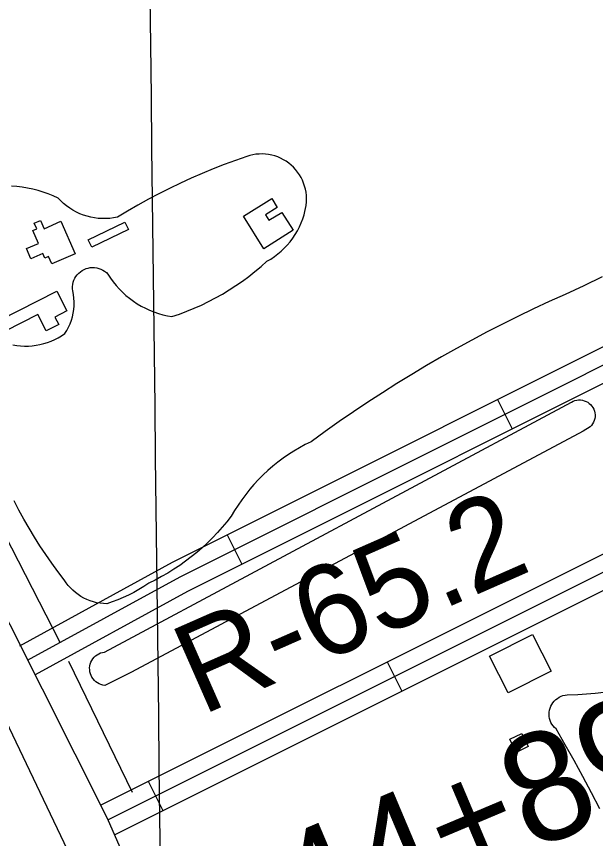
# Model space of a CAD drawing. Extents: x 3684037 to 3722149, y 433263 to 459021.
# Drawn here: x 3709199 to 3709731, y 446998 to 447753 of the extents above; entities that cross this region are included whole.
import ezdxf

# ---------------------------------------------------------------- set-up
doc = ezdxf.new("R2010")
doc.units = 0
for name, color, linetype in [('V-BLDG-OTLN', 7, 'Continuous'), ('V-GRID-MAJR', 7, 'Continuous'), ('V-LEVE-TOET', 7, 'Continuous'), ('V-RIVR-EDGE', 7, 'Continuous'), ('V-RIVR-RANG-IDEN', 7, 'Continuous'), ('V-ROAD-CNTR', 7, 'Continuous'), ('V-SITE-VEGE', 7, 'Continuous'), ('V-SURV-IDEN', 7, 'Continuous'), ('V-TOPO-SHOR', 7, 'Continuous')]:
    doc.layers.add(name, color=color, linetype=linetype)

msp = doc.modelspace()

# ---------------------------------------------------------------- linework, layer by layer
at = {"layer": 'V-BLDG-OTLN'}
for points in [[(3709453.39, 447556.96), (3709426.34, 447540.08), (3709407.75, 447569.85), (3709433.79, 447586.1), (3709438.84, 447578.02), (3709428.02, 447571.28), (3709431.22, 447566.16), (3709443.13, 447573.41)], [(3709240.33, 447565.24), (3709253.42, 447535.5), (3709231.99, 447526.07), (3709228.92, 447533.02), (3709225.43, 447531.48), (3709223.61, 447535.61), (3709212.83, 447530.86), (3709208.72, 447540.19), (3709219.64, 447545), (3709214.5, 447556.66), (3709218.1, 447558.25), (3709215.81, 447563.43), (3709221.48, 447565.92), (3709224.79, 447558.4)], [(3709302.44, 447557.69), (3709268.7, 447541.43), (3709265.36, 447548.36), (3709298.85, 447564.49)], [(3709184.06, 447474.52), (3709236.42, 447501.17), (3709245.72, 447482.9), (3709234.78, 447477.34), (3709238.27, 447470.47), (3709226.84, 447464.65), (3709219.25, 447479.57), (3709189.25, 447464.31)], [(3709690.04, 447152.16), (3709650.67, 447132.16), (3709633.52, 447165.9), (3709672.89, 447185.91)], [(3709663.14, 447094.94), (3709668.95, 447082.87), (3709658.02, 447077.61), (3709652.21, 447089.67)]]:
    msp.add_lwpolyline(points, close=True, dxfattribs=at)
at = {"layer": 'V-GRID-MAJR'}
msp.add_spline([(3709426.74, 438923.75), (3709355.37, 444981.09), (3709283.97, 451041.51), (3709212.57, 457101.93), (3709212.53, 457105.01)], degree=3, dxfattribs=at)
at = {"layer": 'V-LEVE-TOET'}
msp.add_lwpolyline([(3708896.57, 447697.44), (3708913.29, 447661.67), (3708930.21, 447626), (3708947.34, 447590.43), (3708964.66, 447554.95), (3708982.18, 447519.57), (3708999.9, 447484.29), (3709017.81, 447449.11), (3709035.93, 447414.03), (3709051.45, 447380.97), (3709067.17, 447348.01), (3709083.1, 447315.15), (3709099.24, 447282.39), (3709115.57, 447249.73), (3709132.11, 447217.17), (3709148.85, 447184.71), (3709165.79, 447152.36), (3709182.94, 447120.11), (3709230.38, 447021.23), (3709277.53, 446922.21)], dxfattribs=at)
at = {"layer": 'V-RIVR-EDGE'}
for points in [[(3707057.63, 450460), (3707081.52, 450431), (3707105.39, 450392.51), (3707125.2, 450359), (3707163.49, 450300.12), (3707183.76, 450270.23), (3707206.7, 450223.15), (3707227.4, 450181.5), (3707252.17, 450142.1), (3707265.67, 450117.2), (3707275.12, 450098.64), (3707318.38, 450037.94), (3707353.07, 449985.41), (3707385.06, 449939.66), (3707406.23, 449908.41), (3707430.1, 449871.27), (3707455.78, 449833.68), (3707495.45, 449785.2), (3707517.08, 449753.49), (3707534.2, 449727.23), (3707562.13, 449687.82), (3707582.83, 449647.07), (3707592.72, 449623.99), (3707603.99, 449607.68), (3707632.37, 449565.11), (3707692.27, 449470.46), (3707727.83, 449403.91), (3707751.67, 449355.47), (3707768.33, 449325.13), (3707817.4, 449240), (3707854.79, 449182.03), (3707880.91, 449141.73), (3707898.94, 449116.36), (3707960.23, 449034.82), (3707990.86, 448990.44), (3708021.04, 448942.43), (3708046.24, 448893.54), (3708087.2, 448819.73), (3708107.48, 448788.94), (3708130.45, 448754.06), (3708144.4, 448727.8), (3708155.18, 448700.19), (3708176.37, 448674.82), (3708204.31, 448634.06), (3708224.57, 448599.19), (3708242.58, 448567.5), (3708259.67, 448533.09), (3708300.54, 448421.76), (3708313.13, 448390.98), (3708333.36, 448345.26), (3708350.46, 448310.4), (3708400.43, 448222.56), (3708436, 448162.79), (3708462.58, 448121.12), (3708493.64, 448064.07), (3708520.62, 448004.32), (3708547.17, 447952.26), (3708560.65, 447921.03), (3708599.29, 447820.1), (3708618.62, 447774.38), (3708636.6, 447732.29), (3708686.04, 447611.44), (3708708.97, 447557.58), (3708728.76, 447517.74), (3708790.87, 447400.93), (3708813.79, 447342.99), (3708823.69, 447322.62), (3708832.7, 447310.39), (3708843.99, 447304.94), (3708854.83, 447299.94), (3708866.57, 447292.22), (3708878.28, 447274.56), (3708903.02, 447223.86), (3708928.62, 447154.16), (3708946.56, 447092.62), (3708972.63, 447032.42), (3709004.55, 446957.28), (3709022.09, 446919.26), (3709036.9, 446872.65), (3709065.65, 446798.42), (3709084.55, 446762.2), (3709116.06, 446705.15), (3709133.17, 446676.17), (3709190.81, 446579.27), (3709228.65, 446520.4), (3709242.18, 446506.8), (3709273.72, 446461.5), (3709296.22, 446418.04), (3709323.65, 446357.84), (3709346.13, 446307.14), (3709405.05, 446179.94), (3709417.62, 446143.28), (3709426.98, 446089), (3709431.45, 446069.09), (3709442.24, 446043.29), (3709459.81, 446017.93), (3709485.03, 445975.81), (3709516.54, 445917.41), (3709528.22, 445886.18), (3709547.07, 445830.07), (3709579.84, 445736.39), (3709592.41, 445699.28), (3709614.43, 445642.25), (3709638.73, 445596.07), (3709660.32, 445552.16), (3709689.1, 445487.43), (3709716.1, 445435.36), (3709727.8, 445413.18), (3709766.95, 445336.67), (3709796.19, 445272.84), (3709817.77, 445223.5), (3709885.21, 445070.05), (3709914.01, 445011.65), (3709955.32, 444895.8), (3709967.01, 444870), (3709990.89, 444833.77), (3710021.5, 444778.98), (3710062.05, 444721.45), (3710099, 444671.17), (3710125.54, 444614.59), (3710149.37, 444558.91), (3710206.48, 444434.88), (3710232.57, 444377.84), (3710255.95, 444325.79), (3710301.83, 444226.65), (3710336.44, 444144.73), (3710353.07, 444103.09), (3710397.08, 443983.15), (3710422.25, 443922.96), (3710475.81, 443823.35), (3710506.44, 443776.25), (3710521.29, 443745.01), (3710531.13, 443701.58), (3710571.1, 443591.61), (3710592.23, 443543.17), (3710610.23, 443506.96), (3710643.1, 443453.52), (3710685.41, 443374.74), (3710721.42, 443310.44), (3710726.82, 443298.22), (3710725.87, 443280.14), (3710724.91, 443258.89), (3710728.49, 443241.7), (3710736.59, 443228.11), (3710746.51, 443216.79), (3710761.87, 443209.97), (3710784.47, 443208.1), (3710799.86, 443212.58), (3710819.78, 443223.39), (3710828.83, 443224.27), (3710831.98, 443222), (3710845.47, 443189.86), (3710847.7, 443178.55), (3710844.52, 443169.52), (3710837.71, 443158.23), (3710824.1, 443142.44), (3710796, 443115.83), (3710790.11, 443110.87), (3710787.84, 443107.71), (3710786.47, 443099.58), (3710789.13, 443080.58), (3710800.82, 443053.87), (3710807.11, 443036.22), (3710810.72, 443032.6), (3710815.22, 443023.09), (3710815.19, 443014.5), (3710814.27, 443006.82), (3710817.86, 442996.41), (3710822.81, 442987.35), (3710832.3, 442981.9), (3710839.97, 442976.46), (3710855.3, 442958.33), (3710863.4, 442945.65), (3710869.69, 442927.55), (3710881.85, 442907.17)], [(3705459.26, 448025.43), (3705478.18, 447991.02), (3705490.65, 447962.68), (3705497.89, 447946.89), (3705515.2, 447915.31), (3705550.22, 447853.76), (3705577.2, 447806.38), (3705592.09, 447777.23), (3705613.01, 447735.52), (3705627.09, 447702.74), (3705648.41, 447660.63), (3705670.94, 447613.26), (3705688.64, 447575.61), (3705703.12, 447542.82), (3705728.05, 447487.77), (3705750.16, 447433.12), (3705764.23, 447399.52), (3705787.56, 447350.54), (3705800.43, 447321.8), (3705823.77, 447277.66), (3705853.13, 447212.89), (3705867.2, 447179.7), (3705884.51, 447148.52), (3705906.22, 447095.49), (3705936, 447039.61), (3705952.47, 446996.31), (3705954.47, 446986.6), (3705964.51, 446959.07), (3705978.19, 446928.31), (3706001.93, 446883.77), (3706017.22, 446850.17), (3706031.3, 446824.25), (3706060.3, 446774.85), (3706084.87, 446736.78), (3706095.75, 446723.41), (3706096.15, 446720.17), (3706091.28, 446714.52), (3706089.66, 446713.31), (3706090.46, 446708.86), (3706096.11, 446705.61), (3706102.98, 446703.57), (3706108.63, 446696.69), (3706116.28, 446683.32), (3706129.96, 446657.01), (3706163.36, 446591.82), (3706169.39, 446575.63), (3706187.09, 446537.58), (3706212.81, 446473.62), (3706230.09, 446432.33), (3706247.4, 446398.32), (3706265.12, 446371.19), (3706278.81, 446345.27), (3706293.68, 446309.65), (3706314.59, 446262.29), (3706333.51, 446225.85), (3706356.04, 446180.1), (3706380.19, 446133.54), (3706396.28, 446102.36), (3706412.79, 446074.82), (3706429.69, 446038.79), (3706446.98, 445997.91), (3706455.38, 445962.3), (3706478.24, 445886.22), (3706492.71, 445852.22), (3706510.4, 445809.72), (3706528.1, 445771.66), (3706558.26, 445705.27), (3706582.81, 445657.09), (3706597.69, 445624.3), (3706628.26, 445558.31), (3706659.61, 445483.02), (3706677.69, 445432.84), (3706696.97, 445381.03), (3706750.05, 445262.42), (3706782.63, 445193.19), (3706806.77, 445141.78), (3706827.68, 445093.6), (3706850.97, 445029.25), (3706864.2, 444984.33), (3706871.8, 444949.54), (3706889.46, 444896.93), (3706899.9, 444865.77), (3706912.35, 444832.17), (3706928.85, 444798.16), (3706942.54, 444773.46), (3706966.27, 444725.28), (3706990.42, 444679.53), (3707016.98, 444624.47), (3707033.86, 444586.01), (3707080.51, 444481.98), (3707095.38, 444444.74), (3707112.27, 444405.07), (3707123.13, 444381.18), (3707171.39, 444273.5), (3707203.15, 444200.64), (3707218.02, 444163.8), (3707250.2, 444096.19), (3707257.43, 444074.34), (3707269.88, 444041.55), (3707288.36, 443990.56), (3707304.03, 443950.08), (3707342.97, 443837.97), (3707365.86, 443772.01), (3707378.69, 443728.71), (3707379.87, 443714.15), (3707381.06, 443702.82), (3707387.47, 443682.18), (3707398.33, 443657.08), (3707418.05, 443619.03), (3707438.98, 443578.54), (3707454.25, 443542.11), (3707473.14, 443492.73), (3707483.18, 443464.39), (3707531.06, 443368.04), (3707542.73, 443344.96), (3707550.76, 443323.91), (3707556.78, 443302.46), (3707556.76, 443297.61), (3707558.76, 443289.12), (3707568.43, 443273.32), (3707583.72, 443244.57), (3707593.78, 443221.9), (3707598.21, 443213.4), (3707609.51, 443204.88), (3707611.91, 443195.17), (3707611.87, 443180.61), (3707615.48, 443168.07), (3707621.91, 443150.26), (3707634.38, 443126.78), (3707648.07, 443102.08), (3707655.3, 443081.84), (3707660.54, 443073.33), (3707674.23, 443051.47), (3707678.64, 443034.07), (3707682.63, 443015.46), (3707689.47, 442998.45), (3707701.92, 442964.46), (3707713.96, 442928.44), (3707721.18, 442903.35), (3707726.4, 442888.78), (3707738.08, 442871.77), (3707743.71, 442857.2), (3707744.49, 442845.06), (3707747.27, 442826.05), (3707753.71, 442815.52), (3707762.98, 442801.35), (3707770.21, 442783.94), (3707772.59, 442762.1), (3707776.17, 442738.23), (3707779.76, 442720.03), (3707786.59, 442702.62), (3707805.5, 442663.35), (3707822.8, 442627.32), (3707832.03, 442599.39), (3707839.25, 442573.9), (3707845.68, 442561.35), (3707852.54, 442552.44), (3707860.19, 442541.9), (3707869.47, 442530.56), (3707886.39, 442507.87), (3707898.86, 442479.94), (3707916.14, 442434.61), (3707928.58, 442395.76), (3707943.44, 442356.5), (3707965.58, 442316.41), (3707989.73, 442269.04), (3708009.84, 442227.74), (3708024.72, 442192.53), (3708061.32, 442114.39), (3708074.2, 442088.48), (3708094.31, 442045.57), (3708116.02, 441996.58), (3708126.06, 441968.25), (3708137.69, 441927.79), (3708147.33, 441899.46), (3708157.76, 441868.3), (3708179.06, 441812.44), (3708203.96, 441746.87), (3708227.69, 441693.84), (3708249.81, 441646.07), (3708265.1, 441615.3), (3708271.52, 441595.87), (3708278.37, 441582.11), (3708308.11, 441508.44), (3708330.63, 441457.84), (3708349.91, 441405.22), (3708369.56, 441340.07), (3708384.01, 441295.55), (3708395.26, 441268.43), (3708411.76, 441234.83), (3708423.42, 441209.33), (3708441.12, 441169.65), (3708458.42, 441135.24), (3708469.27, 441110.55), (3708475.29, 441089.1), (3708486.95, 441061.57), (3708507.06, 441017.45), (3708523.54, 440978.59), (3708539.2, 440935.69), (3708564.14, 440883.06), (3708587.09, 440841.35), (3708595.14, 440826.77), (3708600.35, 440809.37), (3708606.75, 440778.22), (3708615.59, 440755.15), (3708636.86, 440692.01), (3708652.92, 440644.26), (3708673.41, 440592.04), (3708688.69, 440554.4), (3708705.96, 440506.64), (3708725.66, 440462.92), (3708743.35, 440422.44), (3708759.44, 440387.62), (3708800.05, 440293.31), (3708820.96, 440246.35), (3708835.03, 440211.54), (3708849.1, 440180.36), (3708876.06, 440124.9), (3708892.16, 440093.72), (3708912.28, 440054.85), (3708922.33, 440030.97), (3708931.96, 439999.81), (3708939.18, 439978.77), (3708948.02, 439954.08), (3708952.41, 439931.83), (3708956, 439911.6), (3708960.02, 439899.46), (3708969.65, 439870.32), (3708986.94, 439829.84), (3708999.38, 439794.22), (3709014.65, 439755.37), (3709034.75, 439705.18), (3709046.8, 439671.58), (3709063.28, 439633.13), (3709075.77, 439614.5), (3709093.1, 439592.62), (3709106, 439574.39), (3709121.71, 439548.87), (3709151.47, 439484.1), (3709171.6, 439447.25), (3709197.38, 439407.56), (3709211.05, 439376.8), (3709222.31, 439350.08), (3709240.4, 439308.79), (3709252.87, 439281.67), (3709266.15, 439254.94), (3709270.98, 439245.63), (3709296.34, 439199.88), (3709313.22, 439158.99), (3709331.31, 439114.87), (3709341.34, 439082.5), (3709360.25, 439046.46), (3709378.76, 439008.81), (3709407.72, 438944.44), (3709416.41, 438923.63)]]:
    msp.add_spline(points, degree=3, dxfattribs=at)
at = {"layer": 'V-ROAD-CNTR'}
for p, q in [((3709641.05, 447401.52), (3709654.48, 447374.69)), ((3709392.72, 447277.2), (3709406.15, 447250.37)), ((3709539.8, 447160.77), (3709553.22, 447133.94)), ((3709320.49, 447051.1), (3709333.91, 447024.26))]:
    msp.add_line(p, q, dxfattribs=at)
for points in [[(3708405.77, 448759.92), (3708828.81, 447915.19), (3709103.75, 447372.9), (3709282.67, 447017.28), (3709556.74, 446389.77), (3709664.29, 446149.26), (3709838.64, 445804.27), (3710393.02, 444727.69)], [(3709202.54, 447175.35), (3709342.81, 447252.21), (3709839.71, 447500.98)], [(3709209.75, 447162.2), (3709349.77, 447238.92), (3709846.42, 447487.56)], [(3709216.96, 447149.04), (3709356.74, 447225.63), (3709853.14, 447474.15)], [(3709276.63, 447029.16), (3710153.88, 447467.86)], [(3709283.33, 447015.74), (3710160.59, 447454.44)], [(3709290.04, 447002.33), (3710167.3, 447441.03)]]:
    msp.add_lwpolyline(points, dxfattribs=at)
at = {"layer": 'V-SITE-VEGE'}
for points in [[(3709394.74, 447502.2), (3709400.84, 447506.14), (3709406.81, 447510.28), (3709412.66, 447514.59), (3709418.37, 447519.08), (3709423.94, 447523.74), (3709429.36, 447528.58), (3709432.81, 447530.6), (3709436.14, 447532.82), (3709439.33, 447535.23), (3709442.38, 447537.8), (3709445.29, 447540.55), (3709448.04, 447543.46), (3709450.61, 447546.51), (3709453.02, 447549.71), (3709455.24, 447553.04), (3709457.26, 447556.48), (3709459.1, 447560.03), (3709460.73, 447563.69), (3709462.15, 447567.43), (3709463.36, 447571.24), (3709464.15, 447574.31), (3709465.2, 447579.78), (3709465.57, 447583.17), (3709465.66, 447586.07), (3709465.53, 447588.97), (3709465.2, 447591.85), (3709464.68, 447594.71), (3709463.95, 447597.52), (3709463.02, 447600.26), (3709461.91, 447602.95), (3709460.61, 447605.54), (3709459.13, 447608.03), (3709457.48, 447610.42), (3709455.67, 447612.68), (3709453.7, 447614.82), (3709451.59, 447616.81), (3709449.34, 447618.64), (3709446.97, 447620.31), (3709444.49, 447621.82), (3709441.91, 447623.14), (3709439.24, 447624.28), (3709436.5, 447625.23), (3709433.69, 447625.98), (3709430.85, 447626.54), (3709427.96, 447626.89), (3709425.07, 447627.05), (3709422.17, 447626.99), (3709419.28, 447626.74), (3709416.41, 447626.28), (3709413.59, 447625.62), (3709410.81, 447624.76), (3709400.47, 447621.16), (3709390.2, 447617.35), (3709380, 447613.36), (3709369.88, 447609.17), (3709359.84, 447604.8), (3709349.89, 447600.23), (3709340.02, 447595.48), (3709330.24, 447590.55), (3709320.56, 447585.44), (3709310.97, 447580.14), (3709301.48, 447574.66), (3709292.1, 447569.01), (3709288.64, 447568.36), (3709285.15, 447567.93), (3709281.64, 447567.71), (3709278.12, 447567.72), (3709274.61, 447567.93), (3709271.12, 447568.37), (3709267.66, 447569.02), (3709264.25, 447569.89), (3709260.9, 447570.97), (3709257.63, 447572.24), (3709254.44, 447573.73), (3709251.35, 447575.4), (3709248.36, 447577.27), (3709245.5, 447579.31), (3709242.77, 447581.53), (3709240.18, 447583.91), (3709237.75, 447586.45), (3709233.26, 447588.48), (3709228.68, 447590.33), (3709224.02, 447591.97), (3709219.31, 447593.42), (3709214.53, 447594.66), (3709209.71, 447595.71), (3709204.84, 447596.54), (3709199.95, 447597.17), (3709195.03, 447597.6)], [(3709196.19, 447451.65), (3709199.73, 447451.11), (3709203.3, 447450.78), (3709206.87, 447450.65), (3709210.45, 447450.71), (3709214.02, 447450.98), (3709217.57, 447451.45), (3709221.08, 447452.12), (3709224.56, 447452.98), (3709227.98, 447454.04), (3709231.33, 447455.28), (3709234.62, 447456.72), (3709237.81, 447458.33), (3709240.91, 447460.12), (3709243.9, 447462.09), (3709245.7, 447464.99), (3709247.3, 447468.01), (3709248.7, 447471.13), (3709249.88, 447474.35), (3709250.84, 447477.63), (3709251.58, 447480.96), (3709252.09, 447484.35), (3709252.37, 447487.76), (3709252.42, 447491.17), (3709252.24, 447494.59), (3709251.83, 447497.98), (3709251.19, 447501.34), (3709250.99, 447503.32), (3709250.99, 447505.31), (3709251.21, 447507.28), (3709251.64, 447509.22), (3709252.27, 447511.11), (3709253.1, 447512.91), (3709254.12, 447514.62), (3709255.31, 447516.21), (3709256.67, 447517.66), (3709258.17, 447518.96), (3709259.81, 447520.09), (3709261.55, 447521.04), (3709263.39, 447521.79), (3709265.3, 447522.35), (3709267.25, 447522.7), (3709269.23, 447522.85), (3709271.22, 447522.77), (3709273.19, 447522.49), (3709275.11, 447522), (3709276.97, 447521.31), (3709278.75, 447520.42), (3709280.42, 447519.34), (3709281.97, 447518.1), (3709283.38, 447516.7), (3709285.72, 447513.11), (3709288.25, 447509.65), (3709290.94, 447506.32), (3709293.8, 447503.14), (3709296.82, 447500.1), (3709299.99, 447497.22), (3709303.3, 447494.5), (3709306.74, 447491.96), (3709310.31, 447489.59), (3709313.99, 447487.41), (3709317.78, 447485.41), (3709321.67, 447483.62), (3709325.65, 447482.02), (3709329.69, 447480.62), (3709333.81, 447479.43), (3709337.98, 447478.46), (3709342.19, 447477.69), (3709349.06, 447480.04), (3709355.86, 447482.6), (3709362.58, 447485.36), (3709369.21, 447488.33), (3709375.75, 447491.5), (3709382.19, 447494.87), (3709388.52, 447498.44), (3709394.74, 447502.2)], [(3709737.06, 447514.18), (3709720, 447506), (3709702.85, 447498), (3709688.37, 447491.5), (3709673.97, 447484.8), (3709659.66, 447477.92), (3709645.45, 447470.86), (3709631.32, 447463.61), (3709617.29, 447456.18), (3709603.35, 447448.57), (3709589.52, 447440.78), (3709575.79, 447432.82), (3709562.16, 447424.67), (3709548.64, 447416.35), (3709535.22, 447407.86), (3709521.92, 447399.19), (3709508.73, 447390.35), (3709495.66, 447381.35), (3709482.7, 447372.17), (3709469.86, 447362.83), (3709464.5, 447360.17), (3709459.23, 447357.32), (3709454.08, 447354.28), (3709449.03, 447351.05), (3709444.11, 447347.65), (3709439.31, 447344.06), (3709434.65, 447340.3), (3709430.13, 447336.38), (3709425.76, 447332.29), (3709421.53, 447328.05), (3709417.46, 447323.66), (3709413.56, 447319.12), (3709409.82, 447314.44), (3709406.25, 447309.63), (3709402.87, 447304.69), (3709399.66, 447299.64), (3709396.64, 447294.47), (3709392.59, 447289.3), (3709388.38, 447284.26), (3709384, 447279.36), (3709379.47, 447274.6), (3709374.79, 447269.99), (3709369.97, 447265.54), (3709365, 447261.24), (3709359.9, 447257.1), (3709354.68, 447253.12), (3709349.32, 447249.32), (3709343.85, 447245.68), (3709338.26, 447242.22), (3709332.57, 447238.95), (3709326.77, 447235.85), (3709320.88, 447232.95), (3709316.4, 447229.96), (3709311.81, 447227.14), (3709307.12, 447224.5), (3709302.33, 447222.03), (3709297.45, 447219.75), (3709292.49, 447217.64), (3709287.46, 447215.73), (3709282.36, 447214), (3709279.24, 447214.14), (3709276.15, 447214.49), (3709273.08, 447215.05), (3709270.05, 447215.8), (3709267.09, 447216.76), (3709264.19, 447217.92), (3709261.38, 447219.26), (3709258.66, 447220.79), (3709256.05, 447222.49), (3709253.56, 447224.37), (3709251.21, 447226.41), (3709248.99, 447228.6), (3709246.92, 447230.93), (3709245.01, 447233.4), (3709243.27, 447235.98), (3709237.47, 447243.58), (3709231.83, 447251.3), (3709226.37, 447259.15), (3709221.09, 447267.12), (3709215.98, 447275.21), (3709211.07, 447283.41), (3709206.33, 447291.71), (3709201.79, 447300.13), (3709197.43, 447308.64)], [(3709734.84, 447025.64), (3709727.15, 447040.53), (3709719.29, 447055.32), (3709711.25, 447070.01), (3709703.04, 447084.61), (3709694.65, 447099.11), (3709693.25, 447100.41), (3709691.99, 447101.85), (3709690.9, 447103.42), (3709689.98, 447105.1), (3709689.25, 447106.87), (3709688.72, 447108.7), (3709688.39, 447110.59), (3709688.26, 447112.5), (3709688.34, 447114.41), (3709688.63, 447116.3), (3709689.12, 447118.15), (3709689.8, 447119.93), (3709690.68, 447121.63), (3709691.73, 447123.23), (3709692.95, 447124.7), (3709694.32, 447126.04), (3709695.83, 447127.21), (3709697.46, 447128.22), (3709699.18, 447129.05), (3709700.98, 447129.68), (3709702.85, 447130.11), (3709704.75, 447130.35), (3709714.61, 447130.68), (3709722.55, 447131.21), (3709730.48, 447131.95), (3709738.38, 447132.91)]]:
    msp.add_lwpolyline(points, dxfattribs=at)
msp.add_lwpolyline([(3709719.6, 447372.47), (3709305.1, 447151.29), (3709280.52, 447139.03), (3709278.74, 447139.32), (3709277.01, 447139.81), (3709275.34, 447140.5), (3709273.77, 447141.38), (3709272.31, 447142.44), (3709270.98, 447143.65), (3709269.81, 447145.02), (3709268.8, 447146.51), (3709267.97, 447148.11), (3709267.34, 447149.8), (3709266.9, 447151.55), (3709266.67, 447153.34), (3709266.66, 447155.14), (3709266.85, 447156.93), (3709267.24, 447158.69), (3709267.84, 447160.39), (3709268.64, 447162), (3709269.61, 447163.52), (3709270.76, 447164.91), (3709272.06, 447166.16), (3709273.5, 447167.25), (3709275.05, 447168.16), (3709276.7, 447168.89), (3709278.42, 447169.42), (3709280.19, 447169.74), (3709708.76, 447399.12), (3709710.3, 447399.94), (3709711.92, 447400.55), (3709713.61, 447400.97), (3709715.34, 447401.18), (3709717.08, 447401.17), (3709718.81, 447400.95), (3709720.5, 447400.52), (3709722.12, 447399.9), (3709723.66, 447399.07), (3709725.08, 447398.07), (3709726.37, 447396.9), (3709727.51, 447395.58), (3709728.48, 447394.14), (3709729.26, 447392.58), (3709729.85, 447390.94), (3709730.24, 447389.25), (3709730.41, 447387.52), (3709730.37, 447385.78), (3709730.12, 447384.06), (3709729.66, 447382.38), (3709729.01, 447380.77), (3709728.16, 447379.25), (3709727.13, 447377.85), (3709725.94, 447376.58)], close=True, dxfattribs=at)
at = {"layer": 'V-TOPO-SHOR'}
for p, q in [((3709100.18, 447449.77), (3709239.31, 447178.82)), ((3709247.25, 447161.26), (3709305.58, 447040.99))]:
    msp.add_line(p, q, dxfattribs=at)

# ---------------------------------------------------------------- texts
at = {"layer": 'V-RIVR-RANG-IDEN'}
msp.add_text('R-65.2', height=83, rotation=23.77339, dxfattribs=at).set_placement((3709369.46, 447111.16))
at = {"layer": 'V-SURV-IDEN'}
msp.add_text('844+89.1', height=100, rotation=22.88389, dxfattribs=at).set_placement((3709393.93, 446869.52))

doc.saveas('drawing.dxf')
